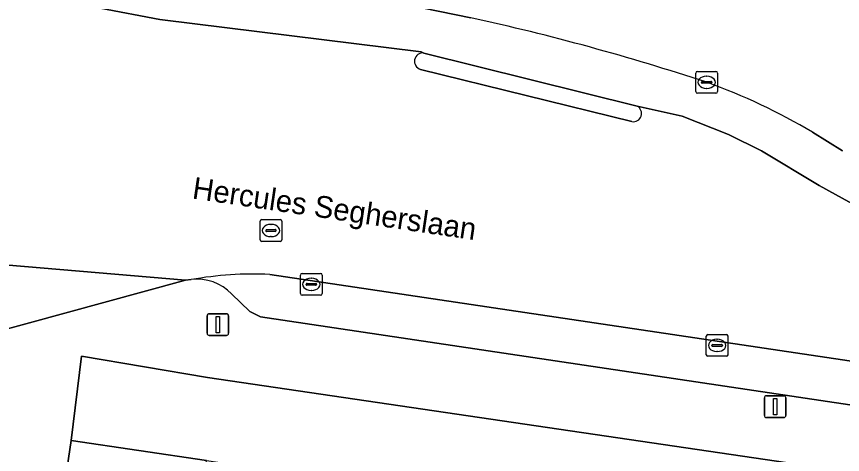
# Model space of a CAD drawing. Extents: x 163008 to 163854, y 382777 to 383982.
# Drawn here: x 163231.27 to 163269.25, y 383251.53 to 383271.66 of the extents above; entities that cross this region are included whole.
import ezdxf

# ---------------------------------------------------------------- set-up
doc = ezdxf.new("R2010")
doc.units = 0
for name, color, linetype in [('IMGEO_Berm_groen', 7, 'Continuous'), ('IMGEO_Erf', 7, 'Continuous'), ('IMGEO_Fietspad_gesloten', 7, 'Continuous'), ('IMGEO_Kolk', 7, 'Continuous'), ('IMGEO_Lichtmast', 7, 'Continuous'), ('IMGEO_Openbare_ruimte_label', 7, 'Continuous'), ('IMGEO_Pand', 7, 'Continuous'), ('IMGEO_Parkeervlak_open', 7, 'Continuous'), ('IMGEO_Rijbaan_lokaal_gesloten', 7, 'Continuous'), ('IMGEO_Rioolput', 7, 'Continuous'), ('IMGEO_Verkeerseiland_gesloten', 7, 'Continuous'), ('IMGEO_Voetpad_open', 7, 'Continuous')]:
    doc.layers.add(name, color=color, linetype=linetype)

msp = doc.modelspace()

# ---------------------------------------------------------------- linework, layer by layer
at = {"layer": 'IMGEO_Berm_groen'}
for points in [[(163276.404, 383271.065), (163255.531, 383274.209), (163248.12, 383275.325), (163247.775, 383272.392), (163249.978, 383272.047), (163252.16, 383271.602)], [(163267.87, 383266.342), (163269.249, 383265.496)]]:
    msp.add_lwpolyline(points, dxfattribs=at)
for centre, radius, start, end in [((163229.29, 383166.6), 107.464, 71.71556, 77.71252), ((163253.625, 383242.461), 27.807, 59.1844, 70.2864)]:
    msp.add_arc(centre, radius, start, end, dxfattribs=at)
at = {"layer": 'IMGEO_Erf'}
msp.add_lwpolyline([(163276.084, 383245.735), (163279.71, 383245.203), (163279.531, 383243.986), (163284.577, 383243.244), (163285.113, 383246.694), (163283.291, 383247.605), (163283.447, 383248.694), (163274.56, 383250), (163240.046, 383255.072), (163234.265, 383256.049), (163233.785, 383252.175), (163240, 383251.256), (163245.855, 383250.391), (163248.498, 383250), (163251.731, 383249.522), (163257.765, 383248.63), (163263.789, 383247.74), (163269.752, 383246.858), (163276.111, 383245.918)], close=True, dxfattribs=at)
at = {"layer": 'IMGEO_Fietspad_gesloten'}
msp.add_lwpolyline([(163228.092, 383256.549), (163239.047, 383259.544), (163228.376, 383260.441)], dxfattribs=at)
at = {"layer": 'IMGEO_Kolk'}
for p, q in [((163262.504, 383268.212), (163262.504, 383269.064)), ((163262.579, 383269.138), (163263.431, 383269.138)), ((163263.505, 383269.064), (163263.505, 383268.212)), ((163262.806, 383268.681), (163263.204, 383268.681)), ((163262.992, 383268.918), (163263.017, 383268.918)), ((163262.763, 383268.632), (163262.763, 383268.644)), ((163263.201, 383268.595), (163262.803, 383268.595)), ((163263.015, 383268.358), (163262.99, 383268.358)), ((163263.247, 383268.644), (163263.247, 383268.632)), ((163263.431, 383268.138), (163262.579, 383268.138)), ((163244.327, 383258.924), (163244.327, 383259.776)), ((163244.402, 383259.85), (163245.254, 383259.85)), ((163244.815, 383259.63), (163244.84, 383259.63)), ((163245.328, 383259.776), (163245.328, 383258.924)), ((163244.586, 383259.344), (163244.586, 383259.356)), ((163245.024, 383259.307), (163244.626, 383259.307)), ((163244.629, 383259.393), (163245.027, 383259.393)), ((163245.07, 383259.356), (163245.07, 383259.344)), ((163245.254, 383258.85), (163244.402, 383258.85)), ((163244.838, 383259.07), (163244.813, 383259.07)), ((163262.984, 383256.118), (163262.984, 383256.97)), ((163263.059, 383257.044), (163263.911, 383257.044)), ((163263.985, 383256.97), (163263.985, 383256.118)), ((163263.243, 383256.538), (163263.243, 383256.55)), ((163263.286, 383256.587), (163263.684, 383256.587)), ((163263.472, 383256.824), (163263.497, 383256.824)), ((163263.727, 383256.55), (163263.727, 383256.538)), ((163263.681, 383256.501), (163263.283, 383256.501)), ((163263.495, 383256.264), (163263.47, 383256.264)), ((163263.911, 383256.044), (163263.059, 383256.044))]:
    msp.add_line(p, q, dxfattribs=at)
for points in [[(163262.504, 383268.212), (163262.504, 383269.064)], [(163262.579, 383269.138), (163263.431, 383269.138)], [(163263.505, 383269.064), (163263.505, 383268.212)], [(163263.431, 383268.138), (163262.579, 383268.138)], [(163244.327, 383258.924), (163244.327, 383259.776)], [(163244.402, 383259.85), (163245.254, 383259.85)], [(163245.328, 383259.776), (163245.328, 383258.924)], [(163245.254, 383258.85), (163244.402, 383258.85)], [(163262.984, 383256.118), (163262.984, 383256.97)], [(163263.059, 383257.044), (163263.911, 383257.044)], [(163263.985, 383256.97), (163263.985, 383256.118)], [(163263.911, 383256.044), (163263.059, 383256.044)]]:
    msp.add_lwpolyline(points, dxfattribs=at)
for centre, radius, start, end in [((163262.581, 383269.062), 0.0765, 91.552, 178.448), ((163262.581, 383269.062), 0.0765, 91.552, 178.448), ((163263.429, 383269.062), 0.0765, 1.552, 88.448), ((163263.429, 383269.062), 0.0765, 1.552, 88.448), ((163262.803, 383268.641), 0.0403, 85.8775, 175.7526), ((163263.208, 383268.643), 0.0386, 1.7309, 96.639), ((163262.8, 383268.631), 0.0366, 178.938, 274.7102), ((163263.204, 383268.638), 0.043, 264.8664, 352.4533), ((163262.581, 383268.214), 0.0765, 181.552, 268.448), ((163262.581, 383268.214), 0.0765, 181.552, 268.448), ((163263.429, 383268.214), 0.0765, 271.552, 358.448), ((163263.429, 383268.214), 0.0765, 271.552, 358.448), ((163244.404, 383259.774), 0.0765, 91.552, 178.448), ((163244.404, 383259.774), 0.0765, 91.552, 178.448), ((163245.252, 383259.774), 0.0765, 1.552, 88.448), ((163245.252, 383259.774), 0.0765, 1.552, 88.448), ((163244.626, 383259.353), 0.0403, 85.8775, 175.7526), ((163244.623, 383259.343), 0.0366, 178.938, 274.7102), ((163245.027, 383259.35), 0.043, 264.8664, 352.4533), ((163245.031, 383259.355), 0.0386, 1.7309, 96.639), ((163244.404, 383258.926), 0.0765, 181.552, 268.448), ((163244.404, 383258.926), 0.0765, 181.552, 268.448), ((163245.252, 383258.926), 0.0765, 271.552, 358.448), ((163245.252, 383258.926), 0.0765, 271.552, 358.448), ((163263.061, 383256.968), 0.0765, 91.552, 178.448), ((163263.061, 383256.968), 0.0765, 91.552, 178.448), ((163263.909, 383256.968), 0.0765, 1.552, 88.448), ((163263.909, 383256.968), 0.0765, 1.552, 88.448), ((163263.283, 383256.547), 0.0403, 85.8775, 175.7526), ((163263.28, 383256.537), 0.0366, 178.938, 274.7102), ((163263.684, 383256.544), 0.043, 264.8664, 352.4533), ((163263.688, 383256.549), 0.0386, 1.7309, 96.639), ((163263.061, 383256.12), 0.0765, 181.552, 268.448), ((163263.061, 383256.12), 0.0765, 181.552, 268.448), ((163263.909, 383256.12), 0.0765, 271.552, 358.448), ((163263.909, 383256.12), 0.0765, 271.552, 358.448)]:
    msp.add_arc(centre, radius, start, end, dxfattribs=at)
for centre, major_axis, ratio, start_param, end_param in [((163262.991, 383268.638), (-0.387, 0.002), 0.722429, 4.712389, 7.853982), ((163263.016, 383268.638), (-0.39, 0.002), 0.717154, 1.570796, 4.712389), ((163244.814, 383259.35), (-0.387, 0.002), 0.722429, 4.712389, 7.853982), ((163244.839, 383259.35), (-0.39, 0.002), 0.717154, 1.570796, 4.712389), ((163263.471, 383256.544), (-0.387, 0.002), 0.722429, 4.712389, 7.853982), ((163263.496, 383256.544), (-0.39, 0.002), 0.717154, 1.570796, 4.712389)]:
    msp.add_ellipse(centre, major_axis=major_axis, ratio=ratio, start_param=start_param, end_param=end_param, dxfattribs=at)
at = {"layer": 'IMGEO_Lichtmast'}
for p, q in [((163240.032, 383257.103), (163240.032, 383257.903)), ((163240.032, 383257.903), (163240.032, 383257.103)), ((163240.132, 383258.003), (163240.922, 383258.003)), ((163240.922, 383258.003), (163240.132, 383258.003)), ((163241.022, 383257.903), (163241.022, 383257.103)), ((163241.022, 383257.103), (163241.022, 383257.903)), ((163240.922, 383257.003), (163240.132, 383257.003)), ((163240.132, 383257.003), (163240.922, 383257.003)), ((163265.657, 383253.327), (163265.657, 383254.127)), ((163265.657, 383254.127), (163265.657, 383253.327)), ((163265.757, 383254.227), (163266.547, 383254.227)), ((163266.547, 383254.227), (163265.757, 383254.227)), ((163266.647, 383254.127), (163266.647, 383253.327)), ((163266.647, 383253.327), (163266.647, 383254.127)), ((163266.547, 383253.227), (163265.757, 383253.227)), ((163265.757, 383253.227), (163266.547, 383253.227))]:
    msp.add_line(p, q, dxfattribs=at)
for points in [[(163240.452, 383257.878), (163240.602, 383257.878), (163240.602, 383257.128), (163240.452, 383257.128), (163240.452, 383257.878)], [(163266.077, 383254.102), (163266.227, 383254.102), (163266.227, 383253.352), (163266.077, 383253.352), (163266.077, 383254.102)]]:
    msp.add_lwpolyline(points, dxfattribs=at)
for centre, start, end in [((163240.132, 383257.903), 90, 180), ((163240.132, 383257.903), 90, 180), ((163240.922, 383257.903), 0, 90), ((163240.922, 383257.903), 360, 90), ((163240.132, 383257.103), 180, 270), ((163240.132, 383257.103), 180, 270), ((163240.922, 383257.103), 270, 0), ((163240.922, 383257.103), 270, 0), ((163265.757, 383254.127), 90, 180), ((163265.757, 383254.127), 90, 180), ((163266.547, 383254.127), 0, 90), ((163266.547, 383254.127), 360, 90), ((163265.757, 383253.327), 180, 270), ((163265.757, 383253.327), 180, 270), ((163266.547, 383253.327), 270, 0), ((163266.547, 383253.327), 270, 0)]:
    msp.add_arc(centre, 0.1, start, end, dxfattribs=at)
at = {"layer": 'IMGEO_Pand'}
msp.add_lwpolyline([(163239.813, 383250), (163240, 383251.256), (163233.785, 383252.175), (163233.461, 383250), (163232.159, 383241.261), (163235.468, 383240.777), (163235.929, 383243.914), (163238.585, 383243.524), (163238.842, 383243.486)], close=True, dxfattribs=at)
at = {"layer": 'IMGEO_Parkeervlak_open'}
for points in [[(163284.168, 383253.665), (163242.921, 383259.802)], [(163241.162, 383258.913), (163241.993, 383258.11), (163242.497, 383257.863), (163280.771, 383252.14)]]:
    msp.add_lwpolyline(points, dxfattribs=at)
for centre, radius, start, end in [((163242.126, 383244.098), 15.724, 87.1016, 100.3351), ((163239.585, 383257.399), 2.186, 43.8342, 97.3632)]:
    msp.add_arc(centre, radius, start, end, dxfattribs=at)
at = {"layer": 'IMGEO_Rijbaan_lokaal_gesloten'}
for points in [[(163250, 383269.985), (163249.883, 383270.032), (163237.866, 383271.533), (163232.372, 383272.587), (163227.474, 383273.065), (163227.18, 383273.004), (163224.031, 383273.626), (163208.533, 383276.844), (163207.976, 383270.027), (163218.428, 383267.937), (163219.417, 383267.79)], [(163252.16, 383271.602), (163249.978, 383272.047), (163247.775, 383272.392), (163246.49, 383272.603), (163234.855, 383274.215), (163227.474, 383273.065), (163232.372, 383272.587), (163237.866, 383271.533), (163249.883, 383270.032), (163250, 383269.985), (163259.805, 383267.54), (163261.871, 383267.087), (163264.002, 383266.241), (163265.531, 383265.482), (163268.17, 383263.899), (163269.993, 383262.898)], [(163259.571, 383266.832), (163249.851, 383269.234)], [(163265.531, 383265.482), (163264.002, 383266.241), (163261.871, 383267.087), (163259.805, 383267.54)], [(163269.249, 383265.496), (163267.87, 383266.342)], [(163218.959, 383264.709), (163217.97, 383264.856), (163207.596, 383265.404), (163207.134, 383260.788), (163228.376, 383260.441), (163239.047, 383259.544), (163239.305, 383259.567)], [(163242.921, 383259.802), (163284.168, 383253.665), (163284.361, 383253.616), (163285.184, 383258.317), (163281.431, 383259.01), (163279.243, 383259.481), (163277.327, 383260.004), (163275.426, 383260.58), (163273.697, 383261.198), (163271.849, 383261.958), (163269.993, 383262.898), (163268.17, 383263.899), (163265.531, 383265.482)]]:
    msp.add_lwpolyline(points, dxfattribs=at)
for centre, radius, start, end in [((163229.29, 383166.6), 107.464, 71.71556, 77.71252), ((163249.952, 383269.604), 0.384, 82.8809, 254.6753), ((163253.625, 383242.461), 27.807, 59.1844, 70.2864), ((163259.634, 383267.204), 0.377, 260.3725, 63.0492), ((163242.126, 383244.098), 15.724, 87.1016, 100.3351)]:
    msp.add_arc(centre, radius, start, end, dxfattribs=at)
at = {"layer": 'IMGEO_Rioolput'}
for p, q in [((163242.471, 383261.399), (163242.471, 383262.251)), ((163242.546, 383262.325), (163243.398, 383262.325)), ((163243.472, 383262.251), (163243.472, 383261.399)), ((163242.73, 383261.819), (163242.73, 383261.831)), ((163242.773, 383261.868), (163243.171, 383261.868)), ((163242.959, 383262.105), (163242.984, 383262.105)), ((163243.214, 383261.831), (163243.214, 383261.819)), ((163243.168, 383261.782), (163242.77, 383261.782)), ((163242.982, 383261.545), (163242.957, 383261.545)), ((163243.398, 383261.325), (163242.546, 383261.325))]:
    msp.add_line(p, q, dxfattribs=at)
for points in [[(163242.471, 383261.399), (163242.471, 383262.251)], [(163242.546, 383262.325), (163243.398, 383262.325)], [(163243.472, 383262.251), (163243.472, 383261.399)], [(163243.398, 383261.325), (163242.546, 383261.325)]]:
    msp.add_lwpolyline(points, dxfattribs=at)
for centre, radius, start, end in [((163242.548, 383262.249), 0.0765, 91.552, 178.448), ((163242.548, 383262.249), 0.0765, 91.552, 178.448), ((163243.396, 383262.249), 0.0765, 1.552, 88.448), ((163243.396, 383262.249), 0.0765, 1.552, 88.448), ((163242.77, 383261.828), 0.0403, 85.8775, 175.7526), ((163243.175, 383261.83), 0.0386, 1.7309, 96.639), ((163242.767, 383261.818), 0.0366, 178.938, 274.7102), ((163243.171, 383261.825), 0.043, 264.8664, 352.4533), ((163242.548, 383261.401), 0.0765, 181.552, 268.448), ((163242.548, 383261.401), 0.0765, 181.552, 268.448), ((163243.396, 383261.401), 0.0765, 271.552, 358.448), ((163243.396, 383261.401), 0.0765, 271.552, 358.448)]:
    msp.add_arc(centre, radius, start, end, dxfattribs=at)
for centre, major_axis, ratio, start_param, end_param in [((163242.958, 383261.825), (-0.387, 0.002), 0.722429, 4.712389, 7.853982), ((163242.983, 383261.825), (-0.39, 0.002), 0.717154, 1.570796, 4.712389)]:
    msp.add_ellipse(centre, major_axis=major_axis, ratio=ratio, start_param=start_param, end_param=end_param, dxfattribs=at)
at = {"layer": 'IMGEO_Verkeerseiland_gesloten'}
for points in [[(163259.805, 383267.54), (163250, 383269.985)], [(163249.851, 383269.234), (163259.571, 383266.832)]]:
    msp.add_lwpolyline(points, dxfattribs=at)
for centre, radius, start, end in [((163249.952, 383269.604), 0.384, 82.8809, 254.6753), ((163259.634, 383267.204), 0.377, 260.3725, 63.0492)]:
    msp.add_arc(centre, radius, start, end, dxfattribs=at)
at = {"layer": 'IMGEO_Voetpad_open'}
for points in [[(163239.305, 383259.567), (163239.047, 383259.544), (163228.092, 383256.549), (163205.576, 383249.947), (163203.99, 383249.482), (163203.687, 383245.689)], [(163242.497, 383257.863), (163241.993, 383258.11), (163241.162, 383258.913)], [(163280.771, 383252.14), (163242.497, 383257.863)], [(163205.687, 383240.38), (163216.562, 383238.601), (163217.527, 383238.448), (163217.606, 383238.953), (163219.53, 383238.649), (163219.452, 383238.15), (163226.432, 383237.048), (163230.422, 383236.451), (163231.486, 383236.292), (163232.159, 383241.261), (163233.461, 383250), (163233.785, 383252.175), (163234.265, 383256.049), (163240.046, 383255.072), (163274.56, 383250), (163283.447, 383248.694), (163288.916, 383248.053)]]:
    msp.add_lwpolyline(points, dxfattribs=at)
msp.add_arc((163239.585, 383257.399), 2.186, 43.8342, 97.3632, dxfattribs=at)

# ---------------------------------------------------------------- texts
at = {"layer": 'IMGEO_Openbare_ruimte_label'}
msp.add_text('Hercules Segherslaan', height=1, rotation=351.6024, dxfattribs=at).set_placement((163239.315, 383263.302))

doc.saveas('drawing.dxf')
